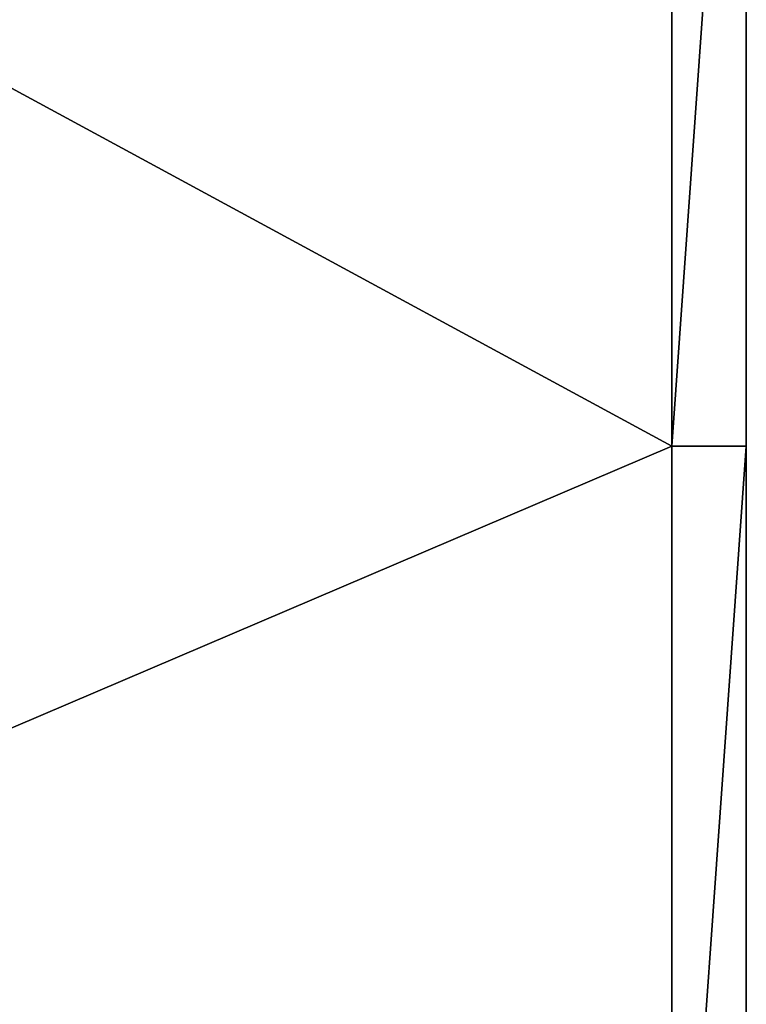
# Model space of a CAD drawing. Header units: millimetres. Extents: x -501 to 499, y -153 to 197.
# Tile 401 of 506: x 489 to 499, y -112 to -99. Entities that reach past the tile are written whole.
import ezdxf

# ---------------------------------------------------------------- set-up
doc = ezdxf.new("R2010")
doc.units = ezdxf.units.MM
doc.header["$MEASUREMENT"] = 0
doc.layers.add('Predefinito', color=7, linetype='Continuous')

msp = doc.modelspace()

# ---------------------------------------------------------------- meshes
at = {"layer": 'Predefinito'}
mesh = msp.add_polyface(dxfattribs=at)
corners = [(498.775, -132.54, 996), (498.775, -118.449, 996), (498.775, -132.54, 1000), (498.775, -118.449, 1004), (498.775, -132.54, 1004), (498.775, -62.086, 996), (498.775, -76.177, 1004), (498.775, -76.177, 996), (498.775, -90.267, 1004), (498.775, -90.267, 996), (498.775, -104.358, 1004), (498.775, -104.358, 996), (498.775, -62.086, 1004), (497.458, -135.997, 1005), (497.698, -134.247, 1005), (477.815, -132.207, 1005), (497.775, -132.54, 1005), (497.775, -118.449, 1005), (497.775, -104.358, 1005), (477.815, -112.874, 1005), (497.775, -90.267, 1005), (477.815, -93.54, 1005), (497.775, -76.177, 1005), (477.815, -74.207, 1005), (497.775, -62.086, 1005), (497.775, -132.54, 995), (477.815, -132.207, 995), (497.775, -118.449, 995), (477.815, -112.874, 995), (497.775, -104.358, 995), (477.815, -93.54, 995), (497.775, -90.267, 995), (477.815, -74.207, 995), (497.775, -76.177, 995), (497.775, -62.086, 995), (497.698, -134.247, 995), (477.815, -54.874, 995), (498.775, -62.086, 996), (498.775, -76.177, 996), (497.775, -76.177, 995), (498.775, -90.267, 996), (497.775, -90.267, 995), (498.775, -104.358, 996), (497.775, -104.358, 995), (498.775, -118.449, 996), (497.775, -118.449, 995), (498.775, -132.54, 996), (498.482, -132.54, 995.293), (497.775, -132.54, 995), (497.775, -62.086, 995), (497.698, -134.247, 995), (497.775, -132.54, 995), (498.482, -132.54, 995.293), (498.571, -135.386, 996), (498.775, -132.54, 1004), (498.775, -118.449, 1004), (498.482, -132.54, 1004.707), (498.775, -104.358, 1004), (497.775, -118.449, 1005), (498.775, -90.267, 1004), (497.775, -104.358, 1005), (498.775, -76.177, 1004), (497.775, -90.267, 1005), (497.775, -62.086, 1005), (497.775, -76.177, 1005), (497.775, -132.54, 1005), (497.775, -132.54, 1005), (497.698, -134.247, 1005), (498.482, -132.54, 1004.707), (497.458, -135.997, 1005), (498.571, -135.386, 1004), (498.775, -132.54, 1004)]
mesh.append_faces([[corners[k] for k in face] for face in [(0, 1, 2, 2), (2, 3, 4, 4), (5, 6, 7, 7), (7, 8, 9, 9), (9, 10, 11, 11), (11, 3, 1, 1), (3, 11, 10, 10), (10, 9, 8, 8), (8, 7, 6, 6), (6, 5, 12, 12), (1, 3, 2, 2), (13, 14, 15, 15), (14, 16, 15, 15), (16, 17, 15, 15), (17, 18, 19, 19), (18, 20, 21, 21), (20, 22, 23, 23), (22, 24, 23, 23), (19, 15, 17, 17), (21, 19, 18, 18), (23, 21, 20, 20), (25, 26, 27, 27), (27, 28, 29, 29), (29, 30, 31, 31), (31, 32, 33, 33), (33, 32, 34, 34), (35, 26, 25, 25), (28, 27, 26, 26), (30, 29, 28, 28), (32, 31, 30, 30), (36, 34, 32, 32), (37, 38, 39, 39), (38, 40, 41, 41), (40, 42, 43, 43), (42, 44, 45, 45), (44, 46, 47, 47), (48, 45, 47, 47), (45, 43, 42, 42), (43, 41, 40, 40), (41, 39, 38, 38), (39, 49, 37, 37), (45, 44, 47, 47), (50, 51, 52, 52), (53, 50, 52, 52), (54, 55, 56, 56), (55, 57, 58, 58), (57, 59, 60, 60), (59, 61, 62, 62), (63, 64, 61, 61), (64, 62, 61, 61), (62, 60, 59, 59), (60, 58, 57, 57), (58, 65, 56, 56), (56, 55, 58, 58), (66, 67, 68, 68), (67, 69, 68, 68), (70, 71, 68, 68)]])

doc.saveas('drawing.dxf')
